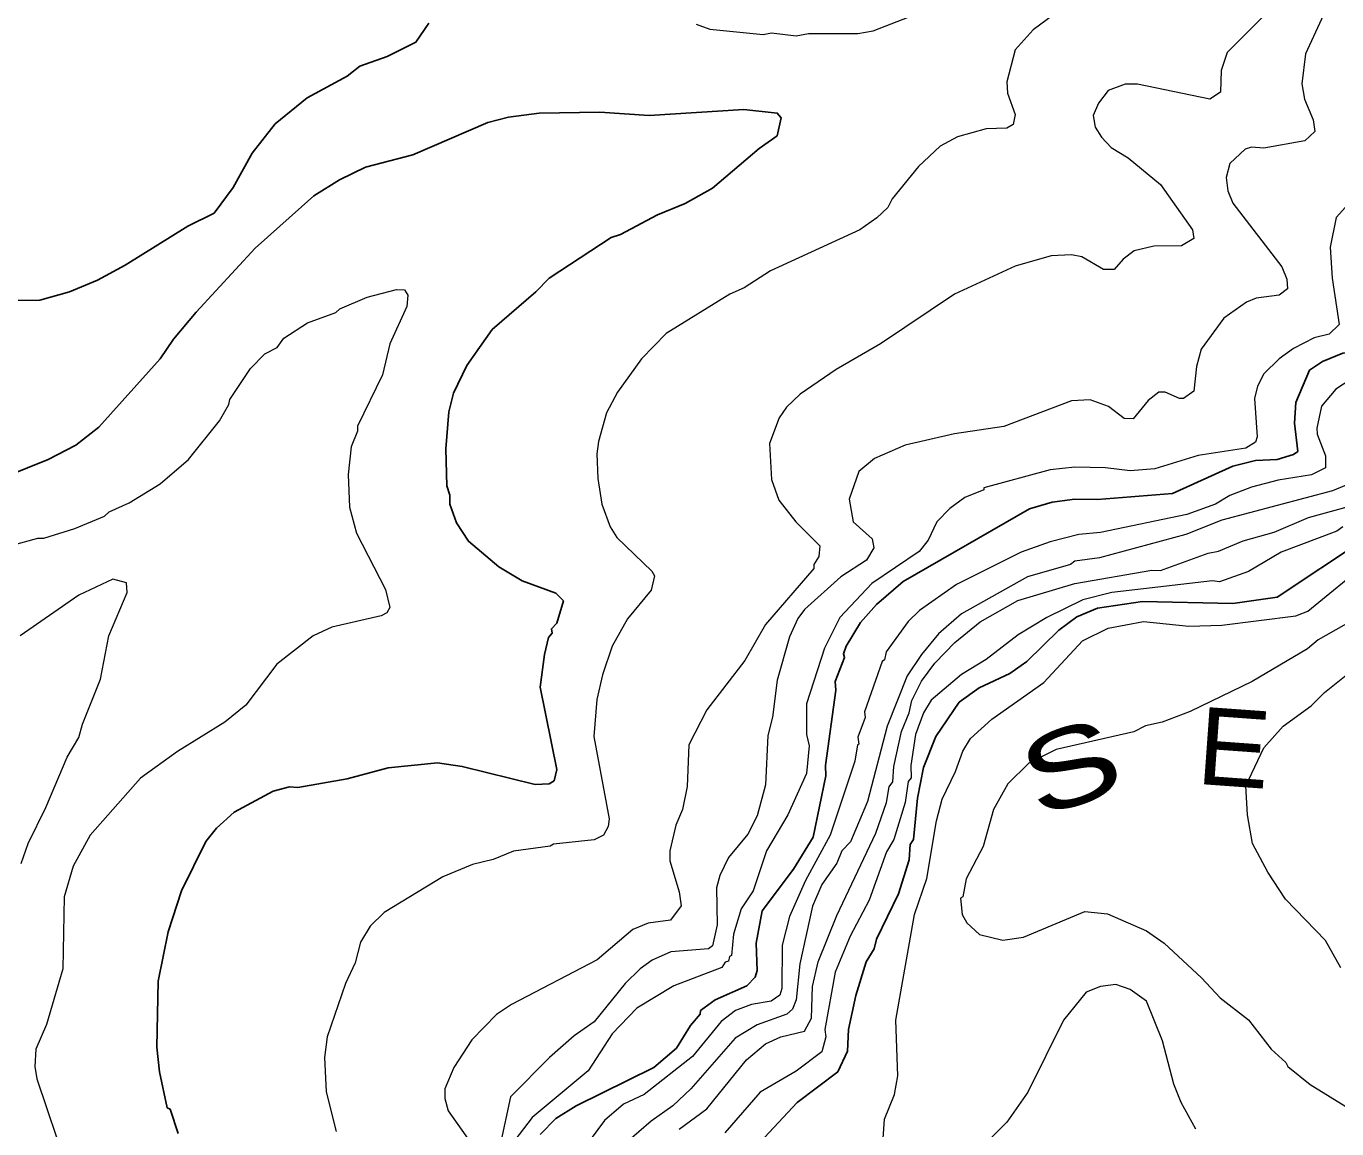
# Model space of a CAD drawing. Extents: x 265.7 to 292.1, y 7676.2 to 7704.2.
# Drawn here: x 268.051 to 270.086, y 7679.021 to 7680.733 of the extents above; entities that cross this region are included whole.
import ezdxf
from ezdxf.enums import TextEntityAlignment as Align

# ---------------------------------------------------------------- set-up
doc = ezdxf.new("R2010")
doc.units = 0
doc.header["$LTSCALE"] = 0.032
doc.layers.add('1', color=7, linetype='Continuous', lineweight=25)
doc.layers.add('2', color=7, linetype='Continuous', lineweight=13)
doc.layers.add('61', color=7, linetype='Continuous')

msp = doc.modelspace()

# ---------------------------------------------------------------- linework, layer by layer
at = {"layer": '1'}
for points in [[(268.6761, 7680.7374), (268.6562, 7680.7079), (268.6115, 7680.6856), (268.5692, 7680.6704), (268.5492, 7680.6552), (268.487, 7680.6217), (268.4375, 7680.581), (268.4016, 7680.5355), (268.3721, 7680.4821), (268.3426, 7680.4422), (268.3019, 7680.4222), (268.2045, 7680.3616), (268.1614, 7680.3384), (268.1183, 7680.3201), (268.0721, 7680.3073), (267.9763, 7680.3065)], [(268.021, 7680.0344), (268.0848, 7680.06), (268.1279, 7680.0823), (268.1638, 7680.1102), (268.2588, 7680.2164), (268.2795, 7680.2467), (268.3146, 7680.289), (268.4064, 7680.3879), (268.4974, 7680.4693), (268.5373, 7680.494), (268.578, 7680.514), (268.6514, 7680.5331), (268.7679, 7680.5834), (268.7998, 7680.5914), (268.8477, 7680.5978), (268.9418, 7680.5994), (269.0184, 7680.5938), (269.1653, 7680.6034), (269.2171, 7680.5978), (269.2235, 7680.5906), (269.2171, 7680.5627), (269.1892, 7680.5427), (269.1166, 7680.4813), (269.0743, 7680.4573), (269.0312, 7680.4398), (268.9738, 7680.4095), (268.9594, 7680.4047), (268.8628, 7680.3416), (268.8421, 7680.3201), (268.7743, 7680.2618), (268.7352, 7680.206), (268.7144, 7680.1629), (268.7072, 7680.1342), (268.7024, 7680.0767)], [(270.1675, 7680.2483), (270.1595, 7680.2379), (270.1436, 7680.2323), (270.0957, 7680.2251), (270.0638, 7680.2124), (270.0438, 7680.1988), (270.0223, 7680.1485)], [(270.0223, 7680.1485), (270.0207, 7680.1166), (270.0255, 7680.0727), (270.0191, 7680.0679), (269.9936, 7680.0599), (269.96, 7680.0584), (269.9249, 7680.0496), (269.8308, 7680.0073), (269.7143, 7679.9977), (269.6792, 7679.9985), (269.644, 7679.9937), (269.6089, 7679.9833), (269.4126, 7679.8708), (269.3711, 7679.8349), (269.3464, 7679.807), (269.3241, 7679.7703), (269.3201, 7679.7583), (269.3217, 7679.7528), (269.3073, 7679.7152), (269.3081, 7679.7017), (269.2921, 7679.5852), (269.2929, 7679.5692), (269.273, 7679.4735), (269.2427, 7679.424), (269.194, 7679.3593), (269.1844, 7679.3091), (269.186, 7679.2668), (269.1828, 7679.2564), (269.1701, 7679.2428), (269.1206, 7679.2213), (269.0982, 7679.2045), (269.0974, 7679.199), (269.0823, 7679.1814), (269.0607, 7679.1463), (269.0256, 7679.116), (268.9051, 7679.0569), (268.8732, 7679.037), (268.8493, 7679.0122)], [(268.7024, 7680.0767), (268.704, 7680.0193), (268.7088, 7680.0049), (268.7088, 7679.9905), (268.7192, 7679.9618), (268.7375, 7679.9331), (268.7846, 7679.8932)], [(270.1276, 7679.9355), (269.9936, 7679.8461), (269.9249, 7679.8365), (269.7845, 7679.8397), (269.7143, 7679.8293), (269.6824, 7679.8158), (269.6544, 7679.795), (269.6049, 7679.7464), (269.5786, 7679.728), (269.5307, 7679.7057), (269.4996, 7679.6833), (269.4637, 7679.6299), (269.4445, 7679.582), (269.435, 7679.5341), (269.4286, 7679.4703), (269.4238, 7679.4623), (269.4222, 7679.4384), (269.4054, 7679.3857), (269.3711, 7679.3155), (269.3679, 7679.3003), (269.3552, 7679.2804), (269.3392, 7679.2277), (269.328, 7679.175), (269.3264, 7679.1415), (269.3113, 7679.1096), (269.2483, 7679.0617), (269.1756, 7678.9843)], [(268.7846, 7679.8932), (268.8213, 7679.8716), (268.8732, 7679.8525), (268.8852, 7679.8405), (268.8748, 7679.8062), (268.8668, 7679.7974), (268.8676, 7679.7903), (268.862, 7679.7839), (268.8556, 7679.7575), (268.8493, 7679.7065), (268.8748, 7679.5788), (268.8708, 7679.5612), (268.8628, 7679.5564), (268.8413, 7679.5556), (268.728, 7679.5836), (268.6897, 7679.5892), (268.6131, 7679.5812), (268.5492, 7679.5644), (268.4726, 7679.5509), (268.4599, 7679.5517), (268.4343, 7679.5453), (268.3737, 7679.5126), (268.3466, 7679.4878), (268.3298, 7679.4671), (268.2923, 7679.3905), (268.2715, 7679.3266), (268.2556, 7679.25), (268.254, 7679.1479), (268.258, 7679.1096), (268.2699, 7679.0537), (268.2747, 7679.0513), (268.2867, 7679.0138)]]:
    msp.add_lwpolyline(points, dxfattribs=at)
at = {"layer": '2'}
for points in [[(269.6464, 7680.7502), (269.6145, 7680.7271), (269.5866, 7680.6959), (269.5738, 7680.6465), (269.5746, 7680.6289), (269.5866, 7680.5954), (269.5834, 7680.5802), (269.5738, 7680.5746), (269.5419, 7680.5731), (269.4972, 7680.5611), (269.4701, 7680.5467), (269.4366, 7680.5148), (269.3959, 7680.4645), (269.3887, 7680.451)], [(270.0718, 7680.7638), (270.0374, 7680.6896), (270.0318, 7680.6433), (270.0358, 7680.6193), (270.0494, 7680.5874), (270.0518, 7680.5691), (270.0366, 7680.5547), (269.9728, 7680.5435), (269.9537, 7680.5451), (269.9441, 7680.5419), (269.9201, 7680.5196), (269.9146, 7680.498), (269.9169, 7680.4773)], [(269.0911, 7680.7358), (269.1126, 7680.7279), (269.1956, 7680.7199), (269.2084, 7680.7223), (269.2467, 7680.7175), (269.2658, 7680.7215), (269.3424, 7680.7215), (269.3664, 7680.7255), (269.4222, 7680.747)], [(269.9712, 7680.747), (269.9161, 7680.692), (269.9066, 7680.664), (269.9058, 7680.6305), (269.889, 7680.6193), (269.7765, 7680.6425), (269.7574, 7680.6425), (269.731, 7680.6329), (269.7159, 7680.613), (269.7079, 7680.5938), (269.7111, 7680.5762), (269.7206, 7680.5603), (269.7358, 7680.5443), (269.7621, 7680.5284), (269.8124, 7680.4869), (269.8619, 7680.4167), (269.8643, 7680.4031), (269.8451, 7680.3919), (269.802, 7680.3911), (269.7717, 7680.3839)], [(270.1236, 7680.4781), (270.0853, 7680.4358), (270.0757, 7680.3895), (270.0789, 7680.3416), (270.0901, 7680.2698), (270.0741, 7680.2547), (270.051, 7680.2491), (270.0191, 7680.2323), (269.9967, 7680.2164), (269.9728, 7680.1932), (269.9632, 7680.1741), (269.9584, 7680.1549), (269.9624, 7680.0951), (269.96, 7680.0871), (269.9449, 7680.0775), (269.8707, 7680.0663), (269.8036, 7680.0456), (269.7653, 7680.0424), (269.727, 7680.0472), (269.6792, 7680.048), (269.6409, 7680.044), (269.5379, 7680.0161), (269.5379, 7680.0129), (269.5084, 7680.0009), (269.4853, 7679.9842), (269.4653, 7679.9634), (269.4517, 7679.9347), (269.4374, 7679.9171), (269.364, 7679.8676), (269.3145, 7679.815), (269.2905, 7679.7671), (269.2626, 7679.6809), (269.2626, 7679.6331), (269.2666, 7679.6155), (269.2626, 7679.5724), (269.2339, 7679.5086), (269.2004, 7679.4527), (269.1796, 7679.3905), (269.1613, 7679.3625), (269.1493, 7679.3234), (269.1461, 7679.2899), (269.1429, 7679.2883)], [(269.9169, 7680.4773), (269.9249, 7680.4581), (270.0007, 7680.3592), (270.0087, 7680.3401), (270.0095, 7680.3249), (269.9967, 7680.3153), (269.9608, 7680.3105)], [(269.3887, 7680.451), (269.3719, 7680.435), (269.3456, 7680.4166), (269.2068, 7680.3528), (269.1661, 7680.3265), (269.1437, 7680.3169), (269.0448, 7680.2555)], [(269.7717, 7680.3839), (269.7542, 7680.3712), (269.7406, 7680.3552), (269.7238, 7680.3552), (269.6903, 7680.3744), (269.6744, 7680.3775), (269.6425, 7680.376)], [(269.6425, 7680.376), (269.5866, 7680.36), (269.4924, 7680.3169), (269.3775, 7680.2395), (269.3089, 7680.1996), (269.253, 7680.1613), (269.2315, 7680.1414), (269.2203, 7680.1246), (269.2052, 7680.0847), (269.2084, 7680.0288), (269.2195, 7679.9969), (269.2459, 7679.9634), (269.2834, 7679.9259), (269.2818, 7679.9092), (269.2738, 7679.8972), (269.2738, 7679.8908), (269.1988, 7679.8038), (269.1669, 7679.748), (269.1078, 7679.6713), (269.0799, 7679.6171), (269.0775, 7679.5525), (269.0703, 7679.5166), (269.0599, 7679.4926), (269.0504, 7679.4527), (269.0504, 7679.4368), (269.0647, 7679.3889), (269.0679, 7679.3673), (269.0512, 7679.345), (269.0169, 7679.3402), (268.9929, 7679.3306), (268.9378, 7679.2835), (268.8046, 7679.2141), (268.7814, 7679.1982), (268.7431, 7679.1591), (268.7152, 7679.116), (268.7009, 7679.0833), (268.7009, 7679.0681), (268.7064, 7679.0489), (268.7423, 7678.9979)], [(268.6258, 7680.3241), (268.6386, 7680.3233), (268.6434, 7680.3153), (268.6418, 7680.2978), (268.6155, 7680.2395), (268.6043, 7680.1916), (268.5652, 7680.1118), (268.5652, 7680.1039), (268.5556, 7680.0799), (268.5508, 7680.0368), (268.5532, 7679.9858), (268.5636, 7679.9459), (268.6091, 7679.8581), (268.6155, 7679.8302), (268.6107, 7679.8222), (268.6019, 7679.8174), (268.5253, 7679.7998), (268.4966, 7679.7863), (268.4399, 7679.7424), (268.392, 7679.6785), (268.3593, 7679.6522), (268.2859, 7679.6067), (268.2285, 7679.5652), (268.1503, 7679.4767), (268.1239, 7679.4288), (268.1096, 7679.3809), (268.108, 7679.2692), (268.0824, 7679.183), (268.0657, 7679.1447), (268.0641, 7679.1176), (268.0673, 7679.0984), (268.1136, 7678.962)], [(268.4407, 7680.2339), (268.4511, 7680.2483), (268.4878, 7680.2722), (268.5317, 7680.2882), (268.5381, 7680.2938), (268.5804, 7680.3121), (268.6258, 7680.3241)], [(269.9608, 7680.3105), (269.9457, 7680.3041), (269.9106, 7680.2794), (269.8755, 7680.2315), (269.8683, 7680.2044), (269.8643, 7680.1661), (269.8483, 7680.1549), (269.8419, 7680.1549), (269.8196, 7680.1645), (269.81, 7680.1645), (269.7933, 7680.1517), (269.7701, 7680.123), (269.7558, 7680.1238), (269.7318, 7680.1421), (269.7031, 7680.1525), (269.6744, 7680.1509), (269.569, 7680.111), (269.4924, 7680.0999), (269.4158, 7680.0823), (269.368, 7680.0616), (269.344, 7680.0416), (269.3288, 7679.9985), (269.3352, 7679.9634), (269.3648, 7679.9371), (269.3671, 7679.9227), (269.356, 7679.9036), (269.3161, 7679.878), (269.2594, 7679.827), (269.2491, 7679.8134), (269.2363, 7679.7847), (269.2171, 7679.7176), (269.2099, 7679.6602), (269.2028, 7679.6315), (269.1988, 7679.5549), (269.186, 7679.507), (269.1716, 7679.4783), (269.1413, 7679.4423), (269.1278, 7679.4144), (269.123, 7679.3953), (269.1238, 7679.3378), (269.1166, 7679.3051), (269.1102, 7679.3003), (269.052, 7679.2955), (269.0232, 7679.2827), (269.0041, 7679.2692), (268.9809, 7679.2468), (268.9331, 7679.187), (268.9019, 7679.1654), (268.8636, 7679.1319), (268.803, 7679.0705), (268.787, 7678.9963)], [(269.0448, 7680.2555), (269.0065, 7680.2164), (268.969, 7680.1645), (268.9522, 7680.1326), (268.9394, 7680.0879), (268.937, 7680.0687), (268.9386, 7680.0304), (268.945, 7679.9905), (268.9578, 7679.9554), (268.9682, 7679.9387), (269.0224, 7679.8868), (269.0264, 7679.8796), (269.0216, 7679.8573), (268.9849, 7679.8126), (268.961, 7679.7703), (268.9458, 7679.7256), (268.937, 7679.6873), (268.9323, 7679.6299), (268.9562, 7679.5022), (268.9546, 7679.4902), (268.9474, 7679.4766), (268.9331, 7679.4695), (268.87, 7679.4631), (268.8644, 7679.4599), (268.8078, 7679.4519), (268.7759, 7679.4391), (268.7439, 7679.4312), (268.6977, 7679.412), (268.6067, 7679.357), (268.5851, 7679.3354), (268.57, 7679.3107), (268.562, 7679.2788), (268.5468, 7679.2468), (268.5181, 7679.1639), (268.5141, 7679.1319), (268.5165, 7679.0785), (268.5325, 7679.017)], [(267.9947, 7679.9179), (268.0689, 7679.9379), (268.0784, 7679.9379), (268.1263, 7679.953), (268.1726, 7679.9722), (268.1798, 7679.9786), (268.2109, 7679.9929), (268.2588, 7680.0225), (268.3027, 7680.06), (268.3513, 7680.1198), (268.3657, 7680.1453), (268.3673, 7680.1533), (268.3992, 7680.2012), (268.4216, 7680.2243), (268.4407, 7680.2339)], [(270.1324, 7680.2004), (270.0845, 7680.1693), (270.0622, 7680.143), (270.055, 7680.1086), (270.0558, 7680.0991), (270.0686, 7680.0656), (270.0686, 7680.0472), (270.047, 7680.036), (269.9952, 7680.028), (269.9537, 7680.0169), (269.9201, 7680.0041), (269.8978, 7679.9905), (269.8531, 7679.9746), (269.7191, 7679.9466), (269.6855, 7679.9435), (269.6409, 7679.9323), (269.5962, 7679.9163), (269.4956, 7679.8661), (269.4382, 7679.8254), (269.4206, 7679.8086), (269.3863, 7679.7615), (269.3839, 7679.7488), (269.3799, 7679.7464), (269.3528, 7679.6682), (269.3536, 7679.6594), (269.3424, 7679.6291), (269.344, 7679.6179), (269.3416, 7679.6171), (269.3376, 7679.5916), (269.2993, 7679.4767), (269.261, 7679.4064), (269.2363, 7679.3506), (269.2251, 7679.3059), (269.2243, 7679.2389), (269.2211, 7679.2285), (269.2076, 7679.2189), (269.1772, 7679.2141), (269.1525, 7679.2045), (269.1302, 7679.1878), (269.0855, 7679.1335), (269.0105, 7679.0745), (268.9785, 7679.0593), (268.949, 7679.0338), (268.9163, 7678.9899)], [(270.1005, 7680.0201), (270.0797, 7680.0113), (269.9074, 7679.9658), (269.8515, 7679.9435), (269.7175, 7679.9075), (269.6792, 7679.902), (269.6728, 7679.8972), (269.6057, 7679.878), (269.5036, 7679.8206), (269.4677, 7679.7894), (269.4414, 7679.7575), (269.419, 7679.724), (269.3879, 7679.6458), (269.3576, 7679.5293), (269.3312, 7679.4663), (269.3177, 7679.4527), (269.3097, 7679.4336), (269.2866, 7679.4001), (269.2722, 7679.3665), (269.2522, 7679.2772), (269.2467, 7679.2213), (269.2411, 7679.2069), (269.2323, 7679.199), (269.186, 7679.1822), (269.1517, 7679.1615), (269.0831, 7679.0833), (269.0552, 7679.0569), (269.0216, 7679.033), (268.9833, 7678.9995)], [(269.0647, 7679.0202), (269.1078, 7679.0521), (269.1693, 7679.1279), (269.1988, 7679.1527), (269.2227, 7679.1638), (269.2594, 7679.1726), (269.2706, 7679.1926), (269.2722, 7679.2421), (269.281, 7679.2804), (269.3097, 7679.3522), (269.3703, 7679.4798), (269.3871, 7679.5277), (269.3911, 7679.5517), (269.3967, 7679.5596), (269.3983, 7679.5836), (269.4102, 7679.6378), (269.4222, 7679.6666), (269.4262, 7679.6857), (269.4414, 7679.716), (269.4621, 7679.744), (269.4932, 7679.7759), (269.5323, 7679.8078), (269.5906, 7679.8413), (269.6792, 7679.8677), (269.7989, 7679.8884), (269.8124, 7679.8876), (269.8866, 7679.9147), (269.9026, 7679.9179), (269.9409, 7679.9339), (269.9888, 7679.9474), (270.0422, 7679.9698), (270.1252, 7679.9929)], [(270.0957, 7679.9554), (270.0861, 7679.949), (269.9999, 7679.9163), (269.9489, 7679.886), (269.9042, 7679.87), (269.893, 7679.8716), (269.7366, 7679.8533), (269.6919, 7679.8421), (269.6361, 7679.815), (269.5914, 7679.7879), (269.5419, 7679.7496), (269.5036, 7679.7264), (269.4565, 7679.6865), (269.4445, 7679.6666), (269.4318, 7679.6331), (269.4246, 7679.5852), (269.4254, 7679.566), (269.4206, 7679.5604), (269.4158, 7679.5277), (269.3983, 7679.4703), (269.3871, 7679.4511), (269.36, 7679.3761), (269.3304, 7679.3203), (269.3073, 7679.2644), (269.2913, 7679.175), (269.2929, 7679.1639), (269.2866, 7679.1407), (269.2467, 7679.1104), (269.1908, 7679.0777), (269.1357, 7679.0146)], [(269.3815, 7679.0059), (269.3839, 7679.0362), (269.3991, 7679.0745), (269.4047, 7679.1032), (269.4015, 7679.1894), (269.4302, 7679.3538), (269.4493, 7679.4096), (269.4645, 7679.499), (269.4733, 7679.5325), (269.494, 7679.5756), (269.5052, 7679.6075), (269.5172, 7679.6267), (269.5507, 7679.657), (269.6313, 7679.7136), (269.6911, 7679.7783), (269.731, 7679.7982), (269.7861, 7679.8086), (269.8563, 7679.8014), (269.9074, 7679.803), (270.0223, 7679.8174), (270.0414, 7679.8246), (270.1348, 7679.9012)], [(268.0433, 7679.4328), (268.0537, 7679.4639), (268.0816, 7679.5197), (268.1143, 7679.5979), (268.1327, 7679.6283), (268.1383, 7679.649), (268.1662, 7679.7192), (268.179, 7679.7863), (268.2077, 7679.8533), (268.2069, 7679.8684), (268.1854, 7679.874), (268.1327, 7679.8493), (268.0417, 7679.7863)], [(270.2025, 7679.8623), (270.0574, 7679.7799), (270.0406, 7679.7663), (269.9545, 7679.7152), (269.8587, 7679.669), (269.8148, 7679.6522), (269.7893, 7679.6466), (269.7709, 7679.637), (269.6504, 7679.6099), (269.6081, 7679.5884), (269.5754, 7679.5564), (269.5531, 7679.5166), (269.5371, 7679.4591), (269.5108, 7679.4088), (269.5052, 7679.3809), (269.502, 7679.3793), (269.5044, 7679.3538), (269.5116, 7679.341), (269.5315, 7679.3226), (269.5674, 7679.3139), (269.5994, 7679.3187), (269.6951, 7679.3586), (269.7302, 7679.3546), (269.7909, 7679.3282), (269.818, 7679.3091), (269.8763, 7679.2556), (269.905, 7679.2245), (269.9489, 7679.1902), (269.984, 7679.1447), (270.0071, 7679.124), (270.0103, 7679.1176), (270.0446, 7679.0896), (270.1069, 7679.0513)], [(270.0925, 7679.2708), (270.0686, 7679.3131), (270.0063, 7679.3777), (269.9792, 7679.4192), (269.9552, 7679.4639), (269.9473, 7679.5086), (269.9449, 7679.5533), (269.9728, 7679.6123), (270.0031, 7679.6458), (270.0462, 7679.6777), (270.067, 7679.6985), (270.1164, 7679.7376)], [(269.1429, 7679.2883), (269.1413, 7679.2811), (269.1365, 7679.2796), (269.131, 7679.2716), (269.0567, 7679.2428), (268.9993, 7679.2085), (268.961, 7679.1686)], [(269.8675, 7679.0202), (269.8443, 7679.0617), (269.8332, 7679.0904), (269.8156, 7679.1575), (269.7909, 7679.2189), (269.7653, 7679.2373), (269.743, 7679.2452), (269.719, 7679.242), (269.6967, 7679.2333), (269.6616, 7679.1894), (269.6065, 7679.0777), (269.5738, 7679.0314), (269.5315, 7678.9891)], [(268.961, 7679.1686), (268.9235, 7679.1112), (268.8365, 7679.0386), (268.803, 7678.9947)]]:
    msp.add_lwpolyline(points, dxfattribs=at)

# ---------------------------------------------------------------- texts
at = {"layer": '61'}
for s, rotation, width, p in [('E', 355.894, 1.05, (269.9223, 7679.5527)), ('S', 19.661, 1.4, (269.6928, 7679.5268))]:
    msp.add_text(s, height=0.12, rotation=rotation, dxfattribs=dict(at, width=width)).set_placement(p, align=Align.CENTER)

doc.saveas('drawing.dxf')
